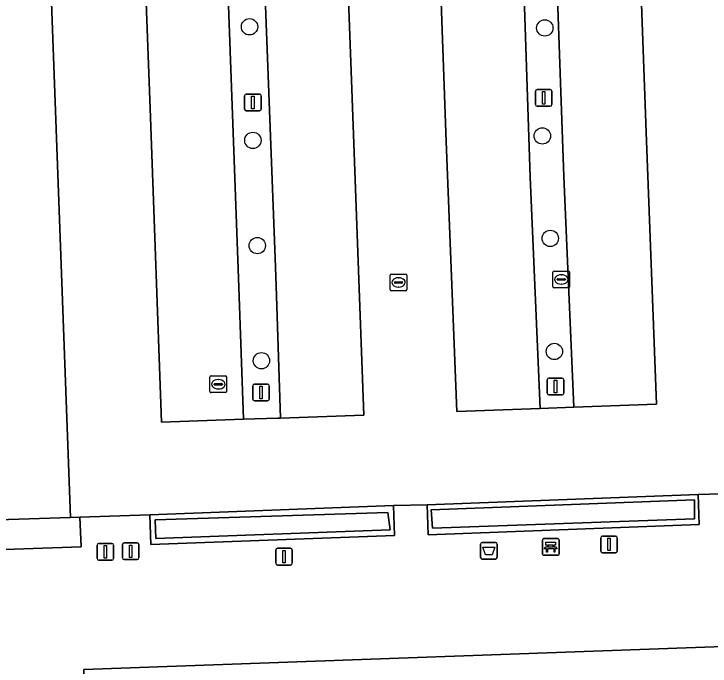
# Model space of a CAD drawing. Extents: x 160554 to 161248, y 385329 to 386506.
# Drawn here: x 161002.7 to 161044.35, y 386232.72 to 386271.75 of the extents above; entities that cross this region are included whole.
import ezdxf

# ---------------------------------------------------------------- set-up
doc = ezdxf.new("R2010")
doc.units = 0
for name, color, linetype in [('IMGEO_Afsluitpaal', 7, 'Continuous'), ('IMGEO_Afvalbak', 7, 'Continuous'), ('IMGEO_Bank', 7, 'Continuous'), ('IMGEO_Boom', 7, 'Continuous'), ('IMGEO_Groenvoorziening', 7, 'Continuous'), ('IMGEO_Haag', 7, 'Continuous'), ('IMGEO_Kolk', 7, 'Continuous'), ('IMGEO_Lichtmast', 7, 'Continuous'), ('IMGEO_Parkeervlak_open', 7, 'Continuous'), ('IMGEO_Rijbaan_lokaal_open', 7, 'Continuous'), ('IMGEO_Rioolput', 7, 'Continuous'), ('IMGEO_Terreindeel_halfverhard', 7, 'Continuous'), ('IMGEO_Voetpad_open', 7, 'Continuous')]:
    doc.layers.add(name, color=color, linetype=linetype)

msp = doc.modelspace()

# ---------------------------------------------------------------- linework, layer by layer
at = {"layer": 'IMGEO_Afsluitpaal'}
for p, q in [((161007.679, 386239.157), (161007.679, 386239.957)), ((161007.679, 386239.957), (161007.679, 386239.157)), ((161007.779, 386240.057), (161008.569, 386240.057)), ((161008.569, 386240.057), (161007.779, 386240.057)), ((161008.669, 386239.957), (161008.669, 386239.157)), ((161008.669, 386239.157), (161008.669, 386239.957)), ((161009.19, 386239.19), (161009.19, 386239.99)), ((161009.19, 386239.99), (161009.19, 386239.19)), ((161009.29, 386240.09), (161010.08, 386240.09)), ((161010.08, 386240.09), (161009.29, 386240.09)), ((161010.18, 386239.99), (161010.18, 386239.19)), ((161010.18, 386239.19), (161010.18, 386239.99)), ((161010.08, 386239.09), (161009.29, 386239.09)), ((161009.29, 386239.09), (161010.08, 386239.09)), ((161008.569, 386239.057), (161007.779, 386239.057)), ((161007.779, 386239.057), (161008.569, 386239.057))]:
    msp.add_line(p, q, dxfattribs=at)
for points in [[(161008.099, 386239.932), (161008.249, 386239.932), (161008.249, 386239.182), (161008.099, 386239.182), (161008.099, 386239.932)], [(161009.61, 386239.965), (161009.76, 386239.965), (161009.76, 386239.215), (161009.61, 386239.215), (161009.61, 386239.965)]]:
    msp.add_lwpolyline(points, dxfattribs=at)
for centre, start, end in [((161007.779, 386239.957), 90, 180), ((161007.779, 386239.957), 90, 180), ((161008.569, 386239.957), 0, 90), ((161008.569, 386239.957), 360, 90), ((161009.29, 386239.99), 90, 180), ((161009.29, 386239.99), 90, 180), ((161010.08, 386239.99), 0, 90), ((161010.08, 386239.99), 360, 90), ((161007.779, 386239.157), 180, 270), ((161007.779, 386239.157), 180, 270), ((161008.569, 386239.157), 270, 0), ((161008.569, 386239.157), 270, 0), ((161009.29, 386239.19), 180, 270), ((161009.29, 386239.19), 180, 270), ((161010.08, 386239.19), 270, 0), ((161010.08, 386239.19), 270, 0)]:
    msp.add_arc(centre, 0.1, start, end, dxfattribs=at)
at = {"layer": 'IMGEO_Afvalbak'}
for p, q in [((161030.618, 386239.223), (161030.618, 386240.023)), ((161030.618, 386240.023), (161030.618, 386239.223)), ((161030.718, 386240.123), (161031.508, 386240.123)), ((161031.508, 386240.123), (161030.718, 386240.123)), ((161031.608, 386240.023), (161031.608, 386239.223)), ((161031.608, 386239.223), (161031.608, 386240.023)), ((161031.508, 386239.123), (161030.718, 386239.123)), ((161030.718, 386239.123), (161031.508, 386239.123))]:
    msp.add_line(p, q, dxfattribs=at)
msp.add_lwpolyline([(161030.761, 386239.837), (161031.465, 386239.837), (161031.316, 386239.367), (161030.91, 386239.367), (161030.761, 386239.837)], dxfattribs=at)
for centre, start, end in [((161030.718, 386240.023), 90, 180), ((161030.718, 386240.023), 90, 180), ((161031.508, 386240.023), 0, 90), ((161031.508, 386240.023), 360, 90), ((161030.718, 386239.223), 180, 270), ((161030.718, 386239.223), 180, 270), ((161031.508, 386239.223), 270, 0), ((161031.508, 386239.223), 270, 0)]:
    msp.add_arc(centre, 0.1, start, end, dxfattribs=at)
at = {"layer": 'IMGEO_Bank'}
for p, q in [((161034.391, 386240.347), (161035.232, 386240.347)), ((161035.232, 386240.347), (161034.391, 386240.347)), ((161034.316, 386239.422), (161034.316, 386240.263)), ((161034.316, 386240.263), (161034.316, 386239.422)), ((161034.625, 386239.853), (161034.625, 386239.959)), ((161034.669, 386239.959), (161034.669, 386239.853)), ((161034.957, 386239.965), (161034.675, 386239.965)), ((161034.963, 386239.853), (161034.963, 386239.959)), ((161035.007, 386239.959), (161035.007, 386239.853)), ((161035.316, 386240.272), (161035.316, 386239.431)), ((161035.316, 386239.431), (161035.316, 386240.272)), ((161035.013, 386239.745), (161034.62, 386239.745)), ((161034.675, 386239.847), (161034.957, 386239.847)), ((161035.241, 386239.347), (161034.4, 386239.347)), ((161034.4, 386239.347), (161035.241, 386239.347))]:
    msp.add_line(p, q, dxfattribs=at)
for points in [[(161034.619, 386239.965), (161034.533, 386239.965), (161034.533, 386240.126), (161035.096, 386240.126), (161035.096, 386239.965), (161035.013, 386239.965)], [(161034.563, 386239.745), (161034.421, 386239.745), (161034.533, 386239.847), (161034.619, 386239.847)], [(161034.613, 386239.738), (161034.613, 386239.531), (161034.57, 386239.531), (161034.57, 386239.738)], [(161035.013, 386239.847), (161035.096, 386239.847), (161035.208, 386239.745), (161035.069, 386239.745)], [(161035.063, 386239.738), (161035.063, 386239.531), (161035.019, 386239.531), (161035.019, 386239.738)]]:
    msp.add_lwpolyline(points, dxfattribs=at)
for centre, radius, start, end in [((161034.394, 386240.269), 0.0779, 92.4484, 184.2845), ((161034.394, 386240.269), 0.0779, 92.4484, 184.2845), ((161035.238, 386240.269), 0.0779, 2.4484, 94.2845), ((161035.238, 386240.269), 0.0779, 2.4484, 94.2845), ((161034.618, 386239.958), 0.00671, 2.8957, 87.1043), ((161034.675, 386239.958), 0.00671, 92.8957, 177.1043), ((161034.957, 386239.958), 0.00671, 2.8957, 87.1043), ((161035.014, 386239.958), 0.00671, 92.8957, 177.1043), ((161034.563, 386239.738), 0.00671, 2.8957, 87.1043), ((161034.62, 386239.738), 0.00671, 92.8957, 177.1043), ((161034.618, 386239.854), 0.00671, 272.8957, 357.1043), ((161034.675, 386239.854), 0.00671, 182.8957, 267.1043), ((161034.957, 386239.854), 0.00671, 272.8957, 357.1043), ((161035.014, 386239.854), 0.00671, 182.8957, 267.1043), ((161035.012, 386239.738), 0.00671, 2.8957, 87.1043), ((161035.069, 386239.738), 0.00671, 92.8957, 177.1043), ((161034.394, 386239.425), 0.0779, 182.4484, 274.2845), ((161034.394, 386239.425), 0.0779, 182.4484, 274.2845), ((161035.238, 386239.425), 0.0779, 272.4484, 4.2845), ((161035.238, 386239.425), 0.0779, 272.4484, 4.2845)]:
    msp.add_arc(centre, radius, start, end, dxfattribs=at)
at = {"layer": 'IMGEO_Boom'}
for centre in [(161016.796, 386270.976), (161034.462, 386270.908), (161034.314, 386264.446), (161016.996, 386264.177), (161034.79, 386258.317), (161017.263, 386257.881), (161035.034, 386251.546), (161017.511, 386250.995)]:
    msp.add_circle(centre, 0.489, dxfattribs=at)
at = {"layer": 'IMGEO_Groenvoorziening'}
for points in [[(161000.055, 386269.78), (161000.024, 386270.631), (160991.275, 386270.358), (160992.391, 386239.359), (161006.726, 386239.847), (161006.644, 386241.64), (161006.088, 386241.62), (161001.112, 386241.443)], [(161043.633, 386242.987), (161027.415, 386242.374), (161027.484, 386240.579), (161043.691, 386241.186)], [(161043.409, 386241.525), (161043.423, 386242.667), (161027.657, 386242.072), (161027.742, 386240.971)], [(161043.409, 386241.525), (161027.742, 386240.971), (161027.657, 386242.072), (161043.423, 386242.667)], [(161025.402, 386242.334), (161010.826, 386241.78), (161010.886, 386239.988), (161025.468, 386240.533)], [(161025.204, 386240.864), (161025.076, 386241.919), (161011.161, 386241.47), (161011.184, 386240.356)], [(161025.204, 386240.864), (161011.184, 386240.356), (161011.161, 386241.47), (161025.076, 386241.919)]]:
    msp.add_lwpolyline(points, close=True, dxfattribs=at)
at = {"layer": 'IMGEO_Haag'}
for points in [[(161043.409, 386241.525), (161043.423, 386242.667), (161027.657, 386242.072), (161027.742, 386240.971)], [(161025.204, 386240.864), (161025.076, 386241.919), (161011.161, 386241.47), (161011.184, 386240.356)]]:
    msp.add_lwpolyline(points, close=True, dxfattribs=at)
at = {"layer": 'IMGEO_Kolk'}
for p, q in [((161034.948, 386255.433), (161034.948, 386256.285)), ((161035.023, 386256.359), (161035.875, 386256.359)), ((161035.949, 386256.285), (161035.949, 386255.433)), ((161035.207, 386255.853), (161035.207, 386255.865)), ((161035.645, 386255.816), (161035.247, 386255.816)), ((161035.25, 386255.902), (161035.648, 386255.902)), ((161035.436, 386256.139), (161035.461, 386256.139)), ((161035.691, 386255.865), (161035.691, 386255.853)), ((161035.875, 386255.359), (161035.023, 386255.359)), ((161035.459, 386255.579), (161035.434, 386255.579)), ((161014.428, 386249.156), (161014.428, 386250.008)), ((161014.503, 386250.082), (161015.355, 386250.082)), ((161015.429, 386250.008), (161015.429, 386249.156)), ((161014.687, 386249.576), (161014.687, 386249.588)), ((161015.125, 386249.539), (161014.727, 386249.539)), ((161014.73, 386249.625), (161015.128, 386249.625)), ((161014.916, 386249.862), (161014.941, 386249.862)), ((161015.171, 386249.588), (161015.171, 386249.576)), ((161015.355, 386249.082), (161014.503, 386249.082)), ((161014.939, 386249.302), (161014.914, 386249.302))]:
    msp.add_line(p, q, dxfattribs=at)
for points in [[(161034.948, 386255.433), (161034.948, 386256.285)], [(161035.023, 386256.359), (161035.875, 386256.359)], [(161035.949, 386256.285), (161035.949, 386255.433)], [(161035.875, 386255.359), (161035.023, 386255.359)], [(161014.428, 386249.156), (161014.428, 386250.008)], [(161014.503, 386250.082), (161015.355, 386250.082)], [(161015.429, 386250.008), (161015.429, 386249.156)], [(161015.355, 386249.082), (161014.503, 386249.082)]]:
    msp.add_lwpolyline(points, dxfattribs=at)
for centre, radius, start, end in [((161035.025, 386256.283), 0.0765, 91.552, 178.448), ((161035.025, 386256.283), 0.0765, 91.552, 178.448), ((161035.873, 386256.283), 0.0765, 1.552, 88.448), ((161035.873, 386256.283), 0.0765, 1.552, 88.448), ((161035.247, 386255.862), 0.0403, 85.8775, 175.7526), ((161035.244, 386255.852), 0.0366, 178.938, 274.7102), ((161035.648, 386255.859), 0.043, 264.8664, 352.4533), ((161035.652, 386255.864), 0.0386, 1.7309, 96.639), ((161035.025, 386255.435), 0.0765, 181.552, 268.448), ((161035.025, 386255.435), 0.0765, 181.552, 268.448), ((161035.873, 386255.435), 0.0765, 271.552, 358.448), ((161035.873, 386255.435), 0.0765, 271.552, 358.448), ((161014.505, 386250.006), 0.0765, 91.552, 178.448), ((161014.505, 386250.006), 0.0765, 91.552, 178.448), ((161015.353, 386250.006), 0.0765, 1.552, 88.448), ((161015.353, 386250.006), 0.0765, 1.552, 88.448), ((161014.727, 386249.585), 0.0403, 85.8775, 175.7526), ((161014.724, 386249.575), 0.0366, 178.938, 274.7102), ((161015.128, 386249.582), 0.043, 264.8664, 352.4533), ((161015.132, 386249.587), 0.0386, 1.7309, 96.639), ((161014.505, 386249.158), 0.0765, 181.552, 268.448), ((161014.505, 386249.158), 0.0765, 181.552, 268.448), ((161015.353, 386249.158), 0.0765, 271.552, 358.448), ((161015.353, 386249.158), 0.0765, 271.552, 358.448)]:
    msp.add_arc(centre, radius, start, end, dxfattribs=at)
for centre, major_axis, ratio, start_param, end_param in [((161035.435, 386255.859), (-0.387, 0.002), 0.722429, 4.712389, 7.853982), ((161035.46, 386255.859), (-0.39, 0.002), 0.717154, 1.570796, 4.712389), ((161014.915, 386249.582), (-0.387, 0.002), 0.722429, 4.712389, 7.853982), ((161014.94, 386249.582), (-0.39, 0.002), 0.717154, 1.570796, 4.712389)]:
    msp.add_ellipse(centre, major_axis=major_axis, ratio=ratio, start_param=start_param, end_param=end_param, dxfattribs=at)
at = {"layer": 'IMGEO_Lichtmast'}
for p, q in [((161033.898, 386266.324), (161033.898, 386267.124)), ((161033.898, 386267.124), (161033.898, 386266.324)), ((161033.998, 386267.224), (161034.788, 386267.224)), ((161034.788, 386267.224), (161033.998, 386267.224)), ((161034.888, 386267.124), (161034.888, 386266.324)), ((161034.888, 386266.324), (161034.888, 386267.124)), ((161016.503, 386266.051), (161016.503, 386266.851)), ((161016.503, 386266.851), (161016.503, 386266.051)), ((161016.603, 386266.951), (161017.393, 386266.951)), ((161017.393, 386266.951), (161016.603, 386266.951)), ((161017.493, 386266.851), (161017.493, 386266.051)), ((161017.493, 386266.051), (161017.493, 386266.851)), ((161034.788, 386266.224), (161033.998, 386266.224)), ((161033.998, 386266.224), (161034.788, 386266.224)), ((161017.393, 386265.951), (161016.603, 386265.951)), ((161016.603, 386265.951), (161017.393, 386265.951)), ((161034.709, 386249.95), (161035.499, 386249.95)), ((161035.499, 386249.95), (161034.709, 386249.95)), ((161016.985, 386248.697), (161016.985, 386249.497)), ((161016.985, 386249.497), (161016.985, 386248.697)), ((161017.085, 386249.597), (161017.875, 386249.597)), ((161017.875, 386249.597), (161017.085, 386249.597)), ((161017.975, 386249.497), (161017.975, 386248.697)), ((161017.975, 386248.697), (161017.975, 386249.497)), ((161034.609, 386249.05), (161034.609, 386249.85)), ((161034.609, 386249.85), (161034.609, 386249.05)), ((161035.599, 386249.85), (161035.599, 386249.05)), ((161035.599, 386249.05), (161035.599, 386249.85)), ((161035.499, 386248.95), (161034.709, 386248.95)), ((161034.709, 386248.95), (161035.499, 386248.95)), ((161017.875, 386248.597), (161017.085, 386248.597)), ((161017.085, 386248.597), (161017.875, 386248.597)), ((161037.808, 386239.602), (161037.808, 386240.402)), ((161037.808, 386240.402), (161037.808, 386239.602)), ((161037.908, 386240.502), (161038.698, 386240.502)), ((161038.698, 386240.502), (161037.908, 386240.502)), ((161038.798, 386240.402), (161038.798, 386239.602)), ((161038.798, 386239.602), (161038.798, 386240.402)), ((161018.367, 386238.868), (161018.367, 386239.668)), ((161018.367, 386239.668), (161018.367, 386238.868)), ((161018.467, 386239.768), (161019.257, 386239.768)), ((161019.257, 386239.768), (161018.467, 386239.768)), ((161019.357, 386239.668), (161019.357, 386238.868)), ((161019.357, 386238.868), (161019.357, 386239.668)), ((161038.698, 386239.502), (161037.908, 386239.502)), ((161037.908, 386239.502), (161038.698, 386239.502)), ((161019.257, 386238.768), (161018.467, 386238.768)), ((161018.467, 386238.768), (161019.257, 386238.768))]:
    msp.add_line(p, q, dxfattribs=at)
for points in [[(161034.318, 386267.099), (161034.468, 386267.099), (161034.468, 386266.349), (161034.318, 386266.349), (161034.318, 386267.099)], [(161016.923, 386266.826), (161017.073, 386266.826), (161017.073, 386266.076), (161016.923, 386266.076), (161016.923, 386266.826)], [(161035.029, 386249.825), (161035.179, 386249.825), (161035.179, 386249.075), (161035.029, 386249.075), (161035.029, 386249.825)], [(161017.405, 386249.472), (161017.555, 386249.472), (161017.555, 386248.722), (161017.405, 386248.722), (161017.405, 386249.472)], [(161038.228, 386240.377), (161038.378, 386240.377), (161038.378, 386239.627), (161038.228, 386239.627), (161038.228, 386240.377)], [(161018.787, 386239.643), (161018.937, 386239.643), (161018.937, 386238.893), (161018.787, 386238.893), (161018.787, 386239.643)]]:
    msp.add_lwpolyline(points, dxfattribs=at)
for centre, start, end in [((161033.998, 386267.124), 90, 180), ((161033.998, 386267.124), 90, 180), ((161034.788, 386267.124), 0, 90), ((161034.788, 386267.124), 360, 90), ((161016.603, 386266.851), 90, 180), ((161016.603, 386266.851), 90, 180), ((161017.393, 386266.851), 0, 90), ((161017.393, 386266.851), 360, 90), ((161033.998, 386266.324), 180, 270), ((161033.998, 386266.324), 180, 270), ((161034.788, 386266.324), 270, 0), ((161034.788, 386266.324), 270, 0), ((161016.603, 386266.051), 180, 270), ((161016.603, 386266.051), 180, 270), ((161017.393, 386266.051), 270, 0), ((161017.393, 386266.051), 270, 0), ((161034.709, 386249.85), 90, 180), ((161034.709, 386249.85), 90, 180), ((161035.499, 386249.85), 0, 90), ((161035.499, 386249.85), 360, 90), ((161017.085, 386249.497), 90, 180), ((161017.085, 386249.497), 90, 180), ((161017.875, 386249.497), 0, 90), ((161017.875, 386249.497), 360, 90), ((161017.085, 386248.697), 180, 270), ((161017.085, 386248.697), 180, 270), ((161017.875, 386248.697), 270, 0), ((161017.875, 386248.697), 270, 0), ((161034.709, 386249.05), 180, 270), ((161034.709, 386249.05), 180, 270), ((161035.499, 386249.05), 270, 0), ((161035.499, 386249.05), 270, 0), ((161037.908, 386240.402), 90, 180), ((161037.908, 386240.402), 90, 180), ((161038.698, 386240.402), 0, 90), ((161038.698, 386240.402), 360, 90), ((161018.467, 386239.668), 90, 180), ((161018.467, 386239.668), 90, 180), ((161019.257, 386239.668), 0, 90), ((161019.257, 386239.668), 360, 90), ((161037.908, 386239.602), 180, 270), ((161037.908, 386239.602), 180, 270), ((161038.698, 386239.602), 270, 0), ((161038.698, 386239.602), 270, 0), ((161018.467, 386238.868), 180, 270), ((161018.467, 386238.868), 180, 270), ((161019.257, 386238.868), 270, 0), ((161019.257, 386238.868), 270, 0)]:
    msp.add_arc(centre, 0.1, start, end, dxfattribs=at)
at = {"layer": 'IMGEO_Parkeervlak_open'}
for points in [[(161038.067, 386332.005), (161033.133, 386331.774), (161035.604, 386262.016), (161036.196, 386248.218), (161041.148, 386248.403), (161040.528, 386264.679)], [(161031.099, 386331.667), (161026.141, 386331.486), (161028.556, 386264.114), (161029.203, 386247.957), (161034.188, 386248.143), (161033.59, 386261.977), (161032.818, 386285.369)], [(161020.526, 386331.276), (161015.492, 386331.095), (161018.326, 386257.133), (161018.381, 386255.482), (161018.644, 386247.564), (161023.639, 386247.743), (161022.871, 386268.329)], [(161013.378, 386330.986), (161008.423, 386330.803), (161010.875, 386265.549), (161011.522, 386247.321), (161016.429, 386247.494), (161016.166, 386255.399)], [(160999.577, 386283.08), (160999.69, 386279.778), (161000.024, 386270.631), (161000.055, 386269.78), (161001.112, 386241.443), (161006.088, 386241.62), (161004.545, 386283.268)]]:
    msp.add_lwpolyline(points, close=True, dxfattribs=at)
at = {"layer": 'IMGEO_Rijbaan_lokaal_open'}
for points in [[(161026.141, 386331.486), (161031.099, 386331.667), (161033.133, 386331.774), (161038.067, 386332.005), (161040.528, 386264.679), (161041.148, 386248.403), (161036.196, 386248.218), (161034.188, 386248.143), (161029.203, 386247.957), (161028.556, 386264.114)], [(161013.378, 386330.986), (161015.492, 386331.095), (161020.526, 386331.276), (161022.871, 386268.329), (161023.639, 386247.743), (161018.644, 386247.564), (161018.498, 386247.559), (161016.429, 386247.494), (161011.522, 386247.321), (161010.875, 386265.549), (161008.423, 386330.803)]]:
    msp.add_lwpolyline(points, close=True, dxfattribs=at)
for points in [[(161004.545, 386283.268), (161006.088, 386241.62), (161006.644, 386241.64), (161010.826, 386241.78), (161025.402, 386242.334), (161027.415, 386242.374), (161043.633, 386242.987), (161045.657, 386243.043), (161063.306, 386243.69), (161063.607, 386243.701), (161065.315, 386243.764), (161067.444, 386243.833), (161066.544, 386268.509), (161066.007, 386284.945)], [(161006.766, 386229.554), (161006.992, 386229.56), (161006.887, 386232.512), (161091.167, 386235.549), (161090.33, 386242.022), (161090.225, 386242.834), (161065.4, 386241.944), (161065.315, 386243.764), (161063.607, 386243.701), (161063.306, 386243.69), (161063.378, 386241.885), (161045.719, 386241.253), (161045.657, 386243.043), (161043.633, 386242.987), (161043.691, 386241.186), (161027.484, 386240.579), (161027.415, 386242.374), (161025.402, 386242.334), (161025.468, 386240.533), (161010.886, 386239.988), (161010.826, 386241.78), (161006.644, 386241.64), (161006.726, 386239.847), (160992.391, 386239.359)]]:
    msp.add_lwpolyline(points, dxfattribs=at)
at = {"layer": 'IMGEO_Rioolput'}
for p, q in [((161025.284, 386256.178), (161026.136, 386256.178)), ((161025.209, 386255.252), (161025.209, 386256.104)), ((161025.697, 386255.958), (161025.722, 386255.958)), ((161026.21, 386256.104), (161026.21, 386255.252)), ((161025.468, 386255.672), (161025.468, 386255.684)), ((161025.906, 386255.635), (161025.508, 386255.635)), ((161025.511, 386255.721), (161025.909, 386255.721)), ((161025.72, 386255.398), (161025.695, 386255.398)), ((161025.952, 386255.684), (161025.952, 386255.672)), ((161026.136, 386255.178), (161025.284, 386255.178))]:
    msp.add_line(p, q, dxfattribs=at)
for points in [[(161025.284, 386256.178), (161026.136, 386256.178)], [(161025.209, 386255.252), (161025.209, 386256.104)], [(161026.21, 386256.104), (161026.21, 386255.252)], [(161026.136, 386255.178), (161025.284, 386255.178)]]:
    msp.add_lwpolyline(points, dxfattribs=at)
for centre, radius, start, end in [((161025.286, 386256.102), 0.0765, 91.552, 178.448), ((161025.286, 386256.102), 0.0765, 91.552, 178.448), ((161026.134, 386256.102), 0.0765, 1.552, 88.448), ((161026.134, 386256.102), 0.0765, 1.552, 88.448), ((161025.508, 386255.681), 0.0403, 85.8775, 175.7526), ((161025.505, 386255.671), 0.0366, 178.938, 274.7102), ((161025.909, 386255.678), 0.043, 264.8664, 352.4533), ((161025.913, 386255.683), 0.0386, 1.7309, 96.639), ((161025.286, 386255.254), 0.0765, 181.552, 268.448), ((161025.286, 386255.254), 0.0765, 181.552, 268.448), ((161026.134, 386255.254), 0.0765, 271.552, 358.448), ((161026.134, 386255.254), 0.0765, 271.552, 358.448)]:
    msp.add_arc(centre, radius, start, end, dxfattribs=at)
for centre, major_axis, ratio, start_param, end_param in [((161025.696, 386255.678), (-0.387, 0.002), 0.722429, 4.712389, 7.853982), ((161025.721, 386255.678), (-0.39, 0.002), 0.717154, 1.570796, 4.712389)]:
    msp.add_ellipse(centre, major_axis=major_axis, ratio=ratio, start_param=start_param, end_param=end_param, dxfattribs=at)
at = {"layer": 'IMGEO_Terreindeel_halfverhard'}
for points in [[(161033.133, 386331.774), (161031.099, 386331.667), (161032.818, 386285.369), (161033.59, 386261.977), (161034.188, 386248.143), (161036.196, 386248.218), (161035.604, 386262.016)], [(161015.492, 386331.095), (161013.378, 386330.986), (161016.166, 386255.399), (161016.429, 386247.494), (161018.498, 386247.559), (161018.644, 386247.564), (161018.381, 386255.482), (161018.326, 386257.133)]]:
    msp.add_lwpolyline(points, close=True, dxfattribs=at)
at = {"layer": 'IMGEO_Voetpad_open'}
msp.add_lwpolyline([(161091.167, 386235.549), (161006.887, 386232.512), (161006.992, 386229.56), (161008.412, 386229.601), (161009.432, 386229.63), (161011.334, 386229.705), (161012.358, 386229.742), (161072.616, 386231.895), (161073.799, 386231.937), (161075.801, 386232.022), (161076.964, 386232.063), (161091.551, 386232.577)], close=True, dxfattribs=at)

doc.saveas('drawing.dxf')
